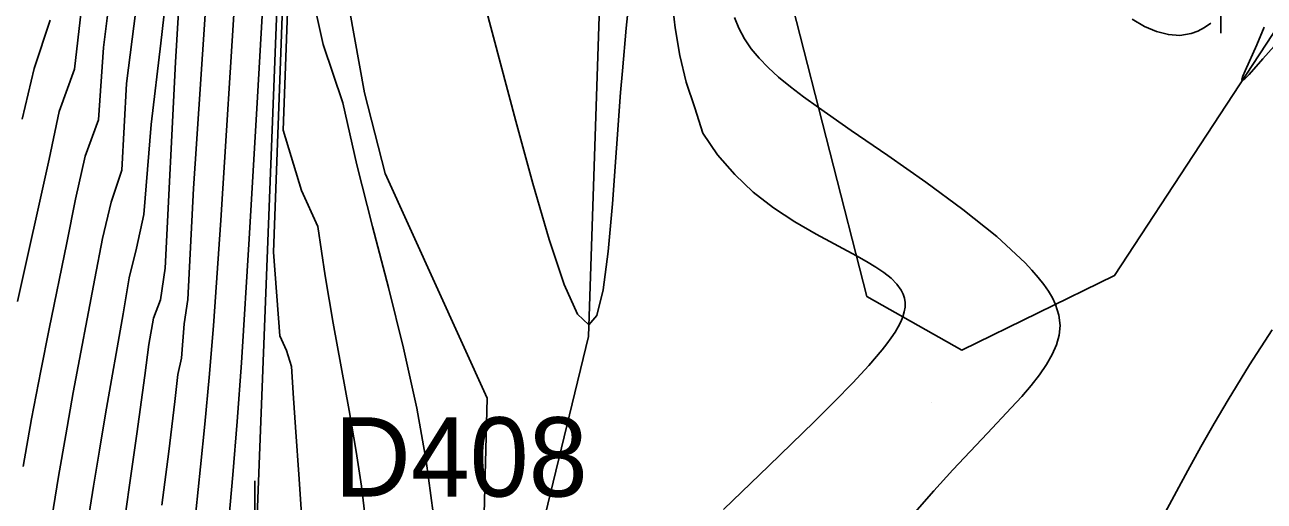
# Model space of a CAD drawing. Extents: x 2356077 to 2359823, y 225951 to 227822.
# Drawn here: x 2356540.32 to 2356579.39, y 227275.54 to 227290.57 of the extents above; entities that cross this region are included whole.
import ezdxf

# ---------------------------------------------------------------- set-up
doc = ezdxf.new("R2010")
doc.units = 0
for name, color, linetype in [('DTM Contours Major', 7, 'Continuous'), ('DTM Contours Minor', 7, 'Continuous'), ('Exist DTM Drainline', 7, 'Continuous'), ('Exist DTM Drainline Cogo Number', 7, 'Continuous'), ('Exist DTM Drainline Cogo Point CELL', 7, 'Continuous'), ('PH Exist DTM Breakline', 7, 'Continuous'), ('PH Exist DTM Point', 7, 'Continuous')]:
    doc.layers.add(name, color=color, linetype=linetype)

msp = doc.modelspace()

# ---------------------------------------------------------------- linework, layer by layer
at = {"layer": 'DTM Contours Major'}
for points in [[(2356551.062, 227274.956), (2356550.93, 227276.017), (2356550.766, 227277.112), (2356550.545, 227278.396), (2356550.041, 227281.156), (2356549.791, 227282.644), (2356549.558, 227284.205), (2356549.044, 227285.341), (2356548.466, 227287.241), (2356548.895, 227299.039)], [(2356543.06, 227291.958), (2356542.805, 227289.85), (2356542.643, 227287.565), (2356542.226, 227286.419), (2356541.922, 227285.071), (2356541.643, 227283.684), (2356541.085, 227280.977), (2356540.82, 227279.646), (2356540.534, 227278.133), (2356540.271, 227276.629)], [(2356546.968, 227291.903), (2356546.496, 227284.402), (2356546.265, 227281.075), (2356546.133, 227279.446), (2356545.998, 227277.973), (2356545.863, 227276.626), (2356545.708, 227275.192)], [(2356575.231, 227290.739), (2356575.615, 227290.512), (2356575.997, 227290.35), (2356576.372, 227290.255), (2356576.736, 227290.233), (2356577.085, 227290.287), (2356577.302, 227290.366), (2356577.511, 227290.478), (2356577.71, 227290.622)], [(2356579.645, 227280.949), (2356578.932, 227279.842), (2356578.256, 227278.739), (2356577.816, 227277.991), (2356577.393, 227277.249), (2356576.984, 227276.512), (2356576.192, 227275.047)]]:
    msp.add_lwpolyline(points, dxfattribs=at)
at = {"layer": 'DTM Contours Minor'}
for points in [[(2356549.056, 227274.975), (2356548.968, 227276.238), (2356548.849, 227277.874), (2356548.787, 227278.792), (2356548.728, 227279.786), (2356548.566, 227280.288), (2356548.354, 227280.757), (2356548.162, 227283.394), (2356548.756, 227299.719)], [(2356548.123, 227296.542), (2356547.647, 227288.106), (2356547.397, 227283.813), (2356547.146, 227279.906), (2356547.012, 227278.051), (2356546.877, 227276.368), (2356546.721, 227274.595)], [(2356544.899, 227292.581), (2356544.604, 227289.987), (2356544.302, 227287.425), (2356544.069, 227284.579), (2356543.845, 227283.517), (2356543.613, 227282.582), (2356543.424, 227281.454), (2356542.867, 227278.295), (2356542.669, 227277.147), (2356542.481, 227276.017), (2356542.302, 227274.891)], [(2356545.259, 227292.577), (2356545.07, 227289.388), (2356544.748, 227282.889), (2356544.592, 227281.895), (2356544.381, 227281.314), (2356544.232, 227280.477), (2356544.105, 227279.499), (2356543.852, 227277.663), (2356543.291, 227273.755)], [(2356546.094, 227292.147), (2356545.64, 227285.406), (2356545.461, 227281.905), (2356545.346, 227281.129), (2356545.258, 227280.047), (2356545.141, 227279.536), (2356545.047, 227278.687), (2356544.857, 227277.102), (2356544.642, 227275.415)], [(2356559.469, 227292.266), (2356559.279, 227290.457), (2356559.158, 227289.109), (2356559.103, 227288.429), (2356558.842, 227284.921), (2356558.706, 227283.412), (2356558.548, 227282.203), (2356558.35, 227281.398), (2356558.098, 227281.098), (2356557.744, 227281.434), (2356557.321, 227282.378), (2356556.845, 227283.797), (2356556.331, 227285.558), (2356555.795, 227287.526), (2356554.83, 227291.162)], [(2356553.19, 227275.168), (2356552.972, 227276.817), (2356552.679, 227278.477), (2356552.262, 227280.366), (2356551.783, 227282.275), (2356551.278, 227284.203), (2356550.784, 227286.146), (2356550.34, 227288.101), (2356549.725, 227289.944), (2356549.343, 227291.66)], [(2356542.1, 227291), (2356541.888, 227289.164), (2356541.404, 227287.835), (2356541.082, 227286.326), (2356540.092, 227281.837)], [(2356543.821, 227291.021), (2356543.527, 227288.719), (2356543.376, 227285.978), (2356543.038, 227284.976), (2356542.765, 227283.829), (2356542.532, 227282.566), (2356541.848, 227278.963), (2356541.608, 227277.636), (2356541.383, 227276.323), (2356541.171, 227275.015)], [(2356554.728, 227272.312), (2356554.891, 227278.786), (2356551.68, 227285.873), (2356551.029, 227288.421), (2356550.559, 227291.035)], [(2356560.763, 227291.019), (2356560.824, 227290.467), (2356560.969, 227289.596), (2356561.173, 227288.753), (2356561.444, 227287.948), (2356561.691, 227287.15), (2356562.156, 227286.462), (2356562.708, 227285.849), (2356563.285, 227285.291), (2356563.921, 227284.796), (2356564.591, 227284.356), (2356565.268, 227283.962), (2356566.536, 227283.278), (2356566.855, 227283.099), (2356567.146, 227282.924), (2356567.405, 227282.749), (2356567.628, 227282.572), (2356567.81, 227282.388), (2356567.947, 227282.196), (2356568.007, 227282.071), (2356568.048, 227281.942), (2356568.069, 227281.806), (2356568.068, 227281.663), (2356568.045, 227281.513), (2356567.999, 227281.354), (2356567.936, 227281.201), (2356567.854, 227281.039), (2356567.753, 227280.87), (2356567.635, 227280.692), (2356567.499, 227280.506), (2356567.346, 227280.311), (2356566.923, 227279.815), (2356566.419, 227279.271), (2356565.844, 227278.681), (2356565.205, 227278.047), (2356563.774, 227276.657), (2356562.341, 227275.276)], [(2356541.115, 227290.716), (2356540.612, 227289.185), (2356540.239, 227287.585)], [(2356562.688, 227290.797), (2356562.834, 227290.455), (2356563.011, 227290.126), (2356563.223, 227289.811), (2356563.47, 227289.51), (2356563.756, 227289.214), (2356564.084, 227288.917), (2356564.456, 227288.612), (2356564.873, 227288.295), (2356565.339, 227287.957), (2356566.374, 227287.236), (2356567.525, 227286.443), (2356568.722, 227285.603), (2356569.89, 227284.743), (2356570.959, 227283.886), (2356571.854, 227283.057), (2356572.071, 227282.826), (2356572.267, 227282.599), (2356572.44, 227282.377), (2356572.589, 227282.161), (2356572.714, 227281.95), (2356572.812, 227281.745), (2356572.92, 227281.409), (2356572.957, 227281.086), (2356572.93, 227280.774), (2356572.846, 227280.467), (2356572.711, 227280.162), (2356572.533, 227279.855), (2356572.307, 227279.529), (2356572.044, 227279.193), (2356571.747, 227278.844), (2356571.417, 227278.479), (2356570.672, 227277.687), (2356569.579, 227276.527), (2356568.977, 227275.87), (2356567.703, 227274.419)], [(2356579.974, 227290.181), (2356579.351, 227289.49), (2356578.915, 227289.003), (2356578.778, 227288.863), (2356578.702, 227288.809), (2356578.688, 227288.84), (2356578.72, 227288.943), (2356578.79, 227289.111), (2356579.159, 227289.93), (2356579.395, 227290.492)]]:
    msp.add_lwpolyline(points, dxfattribs=at)
at = {"layer": 'Exist DTM Drainline'}
msp.add_lwpolyline([(2356548.776, 227304.309), (2356547.572, 227273.186), (2356546.306, 227228.878), (2356548.057, 227191.22), (2356550.765, 227150.688), (2356554.732, 227113.271), (2356560.954, 227074.926), (2356573.805, 227008.735)], dxfattribs=at)
at = {"layer": 'Exist DTM Drainline Cogo Point CELL'}
msp.add_lwpolyline([(2356547.572, 227276.186), (2356547.572, 227270.186), (2356547.572, 227273.186), (2356550.572, 227273.186), (2356544.572, 227273.186)], dxfattribs=at)
at = {"layer": 'PH Exist DTM Breakline'}
for points in [[(2356554.802, 227220.421), (2356552.964, 227250.065), (2356554.762, 227266.989), (2356558.085, 227280.739), (2356558.431, 227290.839), (2356559.137, 227302.225), (2356558.722, 227311.603), (2356557.308, 227318.008), (2356555.736, 227323.861), (2356552.945, 227329.698)], [(2356578.021, 227290.306), (2356578.046, 227297.289), (2356575.468, 227302.396), (2356571.759, 227305.68), (2356568.032, 227304.072), (2356565.348, 227301.27)], [(2356565.099, 227299.179), (2356564.53, 227291.121), (2356566.865, 227281.991), (2356569.864, 227280.305), (2356574.675, 227282.655), (2356580.07, 227290.899), (2356582.948, 227296.02), (2356590.848, 227303.646)]]:
    msp.add_lwpolyline(points, dxfattribs=at)
at = {"layer": 'PH Exist DTM Point'}
msp.add_line((2356568.9, 227278.646), (2356568.9, 227278.646), dxfattribs=at)

# ---------------------------------------------------------------- texts
at = {"layer": 'Exist DTM Drainline Cogo Number'}
msp.add_text('D408', height=2.5, dxfattribs=at).set_placement((2356550.072, 227275.686))

doc.saveas('drawing.dxf')
